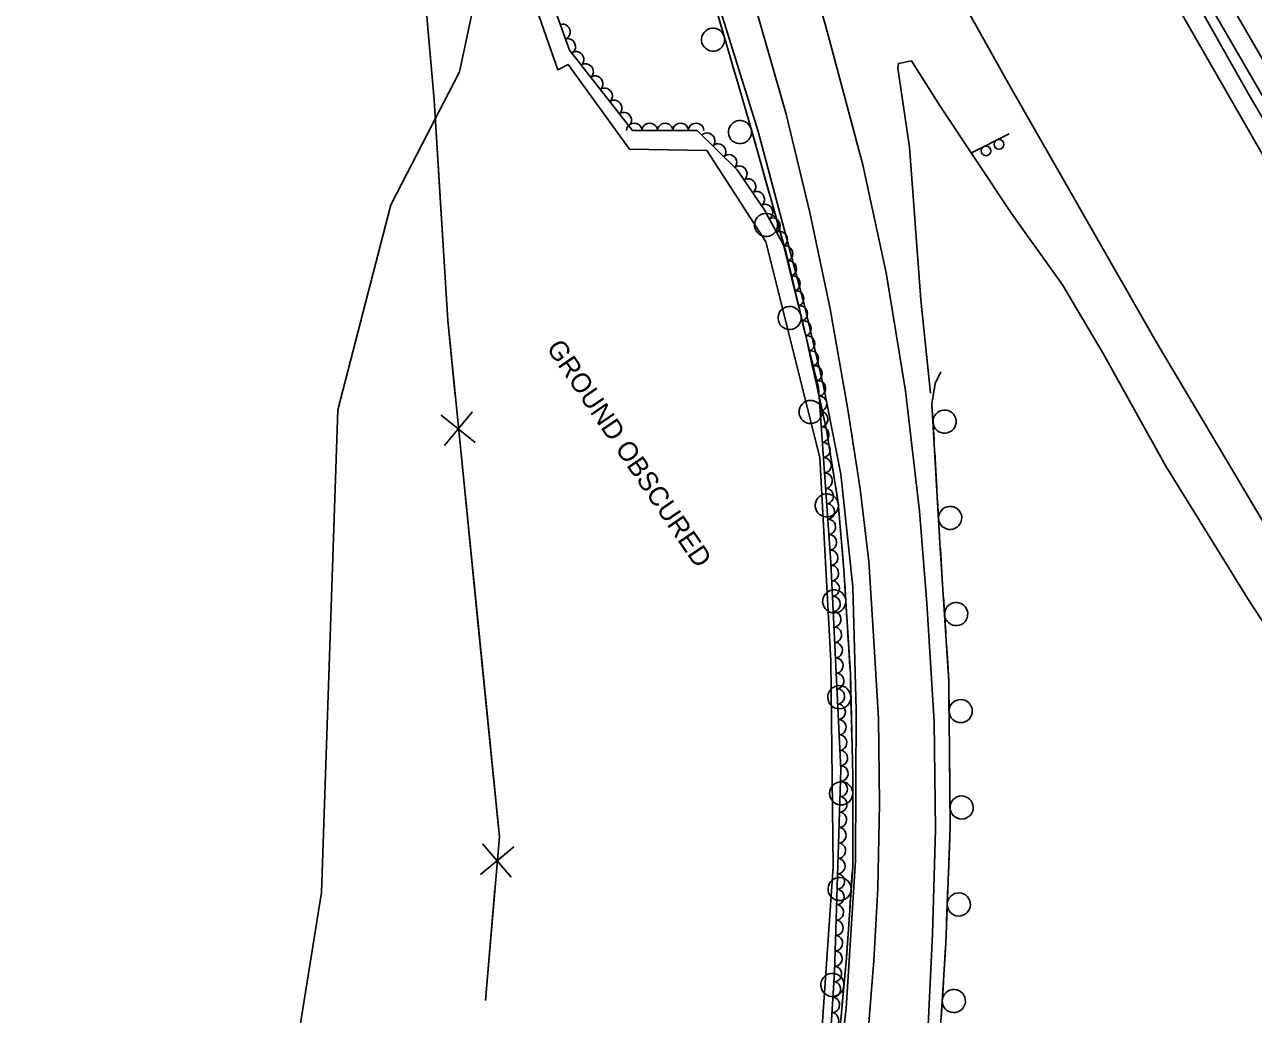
# Model space of a CAD drawing. Extents: x 1746719 to 1766531, y 631721 to 662391.
# Drawn here: x 1764157.1 to 1764475.4, y 633022 to 633278.6 of the extents above; entities that cross this region are included whole.
import ezdxf

# ---------------------------------------------------------------- set-up
doc = ezdxf.new("R2010")
doc.units = 0
for name, color, linetype in [('SURVEY - AERIAL SURVEY - Photo Control - Points - Elevations', 7, 'Continuous'), ('SURVEY - AERIAL SURVEY - Photo Control - Points - Locators', 7, 'Continuous'), ('SURVEY - AERIAL SURVEY - Photo Control - Points - Numbers', 7, 'Continuous'), ('SURVEY - AERIAL SURVEY - Photo Control with Text', 7, 'Continuous'), ('SURVEY - CENTERLINE - Existing Roads Curve Text', 7, 'Continuous'), ('SURVEY - CONTROL - Grid', 7, 'Continuous')]:
    doc.layers.add(name, color=color, linetype=linetype)

msp = doc.modelspace()

# ---------------------------------------------------------------- linework, layer by layer
at = {"layer": 'SURVEY - AERIAL SURVEY - Photo Control - Points - Elevations'}
for points in [[(1764180.93, 633660.56), (1764237.06, 633533.45), (1764251.85, 633499.9), (1764251.04, 633498.94), (1764273.17, 633450.19), (1764292.77, 633402.64), (1764315.39, 633346.9), (1764331.65, 633300.6), (1764347.14, 633250.91), (1764359.02, 633206.16), (1764363.95, 633185.33), (1764368.51, 633162.04), (1764371.67, 633132.89), (1764372.54, 633100.95), (1764372.37, 633061.95), (1764369.93, 633023.67), (1764365.45, 632984.07)], [(1764286.91, 633632.22), (1764324.36, 633555.72), (1764364.46, 633475.61), (1764397.7, 633413.21), (1764435.38, 633344.82), (1764469.06, 633284.69), (1764504.2, 633224.1), (1764542.48, 633159.48), (1764578.77, 633099.35), (1764616.47, 633039.95), (1764651.83, 632984.84), (1764692.24, 632923.64), (1764727.21, 632872.71), (1764758.15, 632827.22), (1764788.79, 632783.76), (1764825.53, 632732.1), (1764845.75, 632704.38)], [(1764831.69, 632702.44), (1764811.98, 632730.49), (1764779.64, 632775.81), (1764755.56, 632810.46), (1764723.74, 632856.23), (1764690.96, 632904.23), (1764661.37, 632949.17), (1764640.02, 632981.61), (1764615.9, 633018.34), (1764577.35, 633078.68), (1764534.79, 633147.94), (1764491.74, 633220.52), (1764453.8, 633286.81), (1764418.29, 633350.37), (1764381.37, 633418.77), (1764346.73, 633485.01), (1764310.57, 633557.37), (1764276.55, 633626.71)], [(1764375.62, 633017.64), (1764377.11, 633036.06), (1764378.16, 633054.7), (1764378.58, 633076.59), (1764378.28, 633098.77), (1764377.03, 633120.24), (1764375.76, 633139.47), (1764373.54, 633158.27), (1764370.32, 633178.81), (1764365.78, 633204.96), (1764360.5, 633229.86), (1764354.37, 633255.4), (1764346.8, 633281.9), (1764337.58, 633310.69), (1764327.99, 633338.84), (1764317.96, 633367.8), (1764306.25, 633400.14), (1764292.1, 633435.15), (1764279.15, 633466.29), (1764260.67, 633509.91), (1764240.97, 633554.63), (1764224.98, 633591.65)], [(1764364.68, 633278.08), (1764357.33, 633303.48), (1764348.81, 633330.39), (1764341.06, 633353.93), (1764333.11, 633375.62), (1764326, 633394.77), (1764316.48, 633418.88), (1764305.41, 633447.36), (1764291.02, 633487.95)], [(1764777.7, 632695.9), (1764740.39, 632748.17), (1764716.15, 632783.07), (1764684.21, 632828.99), (1764651.09, 632877.5), (1764621.28, 632922.78), (1764599.91, 632955.24), (1764575.61, 632992.25), (1764536.68, 633053.19), (1764493.7, 633123.13), (1764450.26, 633196.35), (1764412.02, 633263.19), (1764376.22, 633327.26), (1764338.98, 633396.24), (1764291.02, 633487.95)], [(1764364.68, 633278.08), (1764374.22, 633242.27), (1764380.3, 633214.27), (1764385.26, 633183.65), (1764388.89, 633152.51), (1764390.84, 633128.64), (1764392.7, 633097.85), (1764393.08, 633069.95), (1764392.25, 633042.88), (1764390.96, 633015.6)], [(1764391.74, 633183.05), (1764389.28, 633207.24), (1764386.34, 633246.84), (1764383.32, 633267.27), (1764383.47, 633268.51), (1764386.82, 633269.21), (1764394.3, 633257.43), (1764412.78, 633229.59), (1764425.97, 633211.11), (1764436.52, 633193.34), (1764452.69, 633164.1), (1764474.31, 633129.22), (1764488.01, 633108.24), (1764507.17, 633077.63), (1764518.15, 633060.08)]]:
    msp.add_lwpolyline(points, dxfattribs=at)
at = {"layer": 'SURVEY - AERIAL SURVEY - Photo Control - Points - Locators'}
msp.add_lwpolyline([(1764217.52, 632950.86), (1764233.96, 633053.68), (1764238.22, 633178.73), (1764251.95, 633231.92), (1764269.77, 633266.37), (1764277.54, 633302.92), (1764282.55, 633303.21), (1764295.22, 633266.91), (1764297.88, 633268.26), (1764313.8, 633246.32), (1764333.81, 633245.93), (1764340.96, 633234.86), (1764349.07, 633222.31), (1764363.07, 633166.36), (1764365.96, 633113.65), (1764366.58, 633060.3), (1764362.57, 633002.69)], dxfattribs=at)
at = {"layer": 'SURVEY - AERIAL SURVEY - Photo Control - Points - Numbers'}
for points in [[(1764283.41, 633629.46), (1764296.35, 633602.51), (1764334.35, 633526.38), (1764369.12, 633457.05), (1764408.67, 633383.28), (1764437.22, 633331.71), (1764463.82, 633284.24), (1764490.85, 633237.46), (1764535.54, 633161.37), (1764569.37, 633106.49), (1764606.28, 633047.19), (1764645.68, 632986.22), (1764676.08, 632939.9), (1764709.83, 632889.53), (1764732.42, 632856.58), (1764758.21, 632819.17), (1764787.18, 632777.39), (1764806.45, 632750.71), (1764840.69, 632703.63)], [(1764837.81, 632703.35), (1764810.72, 632740.31), (1764770.99, 632796.4), (1764726.66, 632860.1), (1764677.61, 632931.8), (1764621.09, 633019), (1764574.03, 633093.64), (1764526.02, 633172.29), (1764474.29, 633260.27), (1764434.46, 633331.05), (1764406.76, 633381.58), (1764368.12, 633452.62), (1764325.13, 633538.21), (1764281.43, 633628.12)], [(1764251.28, 633496.28), (1764253.61, 633492.24), (1764261.18, 633474.91), (1764282.22, 633426.03), (1764304.24, 633371.87), (1764319.24, 633331.22), (1764333.63, 633291.54), (1764344.61, 633253.99), (1764354.34, 633219.42), (1764359.53, 633197.55), (1764364.8, 633173.55), (1764367.86, 633154.62), (1764369.32, 633137.18), (1764371, 633110.32), (1764371.64, 633083.85), (1764371.62, 633060.38), (1764370, 633036.65), (1764367.74, 633012.27)], [(1764337.03, 633279.92), (1764339.61, 633271.09)], [(1764340.51, 633268.02), (1764341.83, 633263.51)], [(1764341.83, 633263.51), (1764343.15, 633258.99)], [(1764344.05, 633255.92), (1764344.61, 633253.99), (1764346.56, 633247.07)], [(1764347.43, 633243.99), (1764348.7, 633239.47)], [(1764348.7, 633239.47), (1764349.97, 633234.94)], [(1764350.84, 633231.86), (1764353.33, 633223.01)], [(1764354.2, 633219.93), (1764354.34, 633219.42), (1764355.3, 633215.36)], [(1764355.3, 633215.36), (1764356.39, 633210.79)], [(1764357.12, 633207.67), (1764359.25, 633198.72)], [(1764359.95, 633195.6), (1764360.96, 633191.01)], [(1764360.96, 633191.01), (1764361.97, 633186.42)], [(1764394.21, 633015.97), (1764395.72, 633040.41), (1764396.86, 633070.67), (1764396.52, 633108.32), (1764394.22, 633144.19), (1764392.14, 633180.33), (1764392.99, 633185.57), (1764394.4, 633188.57)], [(1764392.63, 633183.32), (1764392.99, 633185.57), (1764394.02, 633187.76)], [(1764394.02, 633187.76), (1764394.4, 633188.57)], [(1764362.66, 633183.29), (1764364.63, 633174.31)], [(1764392.68, 633170.97), (1764392.15, 633180.16)], [(1764365.18, 633171.16), (1764365.94, 633166.52)], [(1764393.13, 633163.08), (1764392.86, 633167.78)], [(1764365.94, 633166.52), (1764366.69, 633161.88)], [(1764393.4, 633158.39), (1764393.13, 633163.08)], [(1764367.2, 633158.72), (1764367.86, 633154.62), (1764368.28, 633149.59)], [(1764394.11, 633146.01), (1764393.59, 633155.2)], [(1764368.55, 633146.4), (1764368.94, 633141.72)], [(1764368.94, 633141.72), (1764369.32, 633137.18), (1764369.32, 633137.03)], [(1764394.61, 633138.13), (1764394.31, 633142.82)], [(1764394.91, 633133.44), (1764394.61, 633138.13)], [(1764369.53, 633133.84), (1764370.1, 633124.66)], [(1764395.7, 633121.06), (1764395.11, 633130.24)], [(1764370.3, 633121.46), (1764370.59, 633116.77)], [(1764370.59, 633116.77), (1764370.89, 633112.08)], [(1764396.21, 633113.18), (1764395.91, 633117.87)], [(1764396.51, 633108.49), (1764396.21, 633113.18)], [(1764371.03, 633108.89), (1764371.25, 633099.69)], [(1764396.63, 633096.09), (1764396.55, 633105.29)], [(1764371.33, 633096.49), (1764371.44, 633091.79)], [(1764371.44, 633091.79), (1764371.56, 633087.09)], [(1764396.71, 633088.19), (1764396.66, 633092.89)], [(1764396.75, 633083.49), (1764396.71, 633088.19)], [(1764371.64, 633083.89), (1764371.64, 633083.85), (1764371.63, 633074.69)], [(1764396.86, 633071.09), (1764396.78, 633080.29)], [(1764371.62, 633071.49), (1764371.62, 633066.79)], [(1764371.62, 633066.79), (1764371.62, 633062.09)], [(1764396.58, 633063.2), (1764396.76, 633067.89)], [(1764396.4, 633058.5), (1764396.58, 633063.2)], [(1764371.51, 633058.9), (1764370.89, 633049.72)], [(1764395.94, 633046.11), (1764396.28, 633055.3)], [(1764370.67, 633046.52), (1764370.35, 633041.83)], [(1764395.58, 633038.22), (1764395.72, 633040.41), (1764395.81, 633042.91)], [(1764370.35, 633041.83), (1764370.03, 633037.15)], [(1764395.29, 633033.52), (1764395.58, 633038.22)], [(1764369.75, 633033.96), (1764368.9, 633024.8)], [(1764394.53, 633021.15), (1764395.1, 633030.33)]]:
    msp.add_lwpolyline(points, dxfattribs=at)
for centre, start, end in [((1764335.43, 633274.7), 129.5723, 129.5584), ((1764342.41, 633250.73), 128.9794, 128.9654), ((1764349.18, 633226.67), 128.9794, 128.9654), ((1764355.26, 633202.55), 126.6097, 126.5958), ((1764360.7, 633178.2), 125.6552, 125.6412), ((1764395.41, 633175.69), 296.5572, 296.5432), ((1764364.91, 633153.97), 118.0224, 118.0084), ((1764396.85, 633150.73), 296.5572, 296.5432), ((1764366.82, 633129.1), 116.8483, 116.8343), ((1764398.41, 633125.8), 296.9405, 296.9265), ((1764368.14, 633104.26), 114.6537, 114.6397), ((1764399.59, 633100.67), 293.7905, 293.7765), ((1764368.63, 633079.34), 113.2197, 113.2057), ((1764399.82, 633075.67), 293.7905, 293.7765), ((1764368.21, 633054.56), 109.3646, 109.3506), ((1764399.1, 633050.55), 291.0999, 291.0859), ((1764366.34, 633029.7), 107.98, 107.966), ((1764397.81, 633025.51), 289.74, 289.7261)]:
    msp.add_arc(centre, 3, start, end, dxfattribs=at)
at = {"layer": 'SURVEY - AERIAL SURVEY - Photo Control with Text'}
msp.add_lwpolyline([(1764287.12, 633303.1), (1764298.26, 633271.93), (1764314.55, 633251.14), (1764331.35, 633251.17), (1764341.71, 633240.91), (1764348.67, 633230.71), (1764353.66, 633221.47), (1764362.71, 633184.51), (1764365.96, 633139.14), (1764368.54, 633085.51), (1764366.87, 633032.96), (1764364.59, 632995.93)], dxfattribs=at)
for centre, major_axis in [((1764296.54, 633276.73), (0.67, -1.88)), ((1764297.89, 633272.97), (0.67, -1.88)), ((1764300.05, 633269.65), (1.23, -1.57)), ((1764302.52, 633266.5), (1.23, -1.57)), ((1764304.98, 633263.35), (1.23, -1.57)), ((1764307.45, 633260.2), (1.23, -1.57)), ((1764309.92, 633257.05), (1.23, -1.57)), ((1764312.38, 633253.9), (1.23, -1.57)), ((1764315.03, 633251.14), (2, 0)), ((1764319.03, 633251.14), (2, 0)), ((1764323.03, 633251.15), (2, 0)), ((1764327.03, 633251.16), (2, 0)), ((1764331.03, 633251.17), (2, 0)), ((1764333.97, 633248.57), (1.42, -1.41)), ((1764336.81, 633245.76), (1.42, -1.41)), ((1764339.65, 633242.95), (1.42, -1.41)), ((1764342.33, 633240), (1.13, -1.65)), ((1764344.59, 633236.69), (1.13, -1.65)), ((1764346.84, 633233.39), (1.13, -1.65)), ((1764349.03, 633230.04), (0.95, -1.76)), ((1764350.93, 633226.52), (0.95, -1.76)), ((1764352.83, 633223), (0.95, -1.76)), ((1764354.19, 633219.28), (0.48, -1.94)), ((1764355.14, 633215.39), (0.48, -1.94)), ((1764356.1, 633211.51), (0.48, -1.94)), ((1764357.05, 633207.62), (0.48, -1.94)), ((1764358, 633203.74), (0.48, -1.94)), ((1764358.95, 633199.85), (0.48, -1.94)), ((1764359.9, 633195.97), (0.48, -1.94)), ((1764360.86, 633192.08), (0.48, -1.94)), ((1764361.81, 633188.2), (0.48, -1.94)), ((1764362.73, 633184.31), (0.14, -1.99)), ((1764363.01, 633180.32), (0.14, -1.99)), ((1764363.3, 633176.33), (0.14, -1.99)), ((1764363.58, 633172.34), (0.14, -1.99)), ((1764363.87, 633168.35), (0.14, -1.99)), ((1764364.15, 633164.36), (0.14, -1.99)), ((1764364.44, 633160.37), (0.14, -1.99)), ((1764364.73, 633156.38), (0.14, -1.99)), ((1764365.01, 633152.39), (0.14, -1.99)), ((1764365.3, 633148.4), (0.14, -1.99)), ((1764365.58, 633144.41), (0.14, -1.99)), ((1764365.87, 633140.42), (0.14, -1.99)), ((1764366.09, 633136.42), (0.1, -2)), ((1764366.28, 633132.43), (0.1, -2)), ((1764366.48, 633128.43), (0.1, -2)), ((1764366.67, 633124.44), (0.1, -2)), ((1764366.86, 633120.44), (0.1, -2)), ((1764367.05, 633116.45), (0.1, -2)), ((1764367.24, 633112.45), (0.1, -2)), ((1764367.44, 633108.46), (0.1, -2)), ((1764367.63, 633104.46), (0.1, -2)), ((1764367.82, 633100.47), (0.1, -2)), ((1764368.01, 633096.47), (0.1, -2)), ((1764368.2, 633092.48), (0.1, -2)), ((1764368.4, 633088.48), (0.1, -2)), ((1764368.51, 633084.48), (-0.06, -2)), ((1764368.38, 633080.49), (-0.06, -2)), ((1764368.25, 633076.49), (-0.06, -2)), ((1764368.13, 633072.49), (-0.06, -2)), ((1764368, 633068.49), (-0.06, -2)), ((1764367.87, 633064.49), (-0.06, -2)), ((1764367.75, 633060.5), (-0.06, -2)), ((1764367.62, 633056.5), (-0.06, -2)), ((1764367.49, 633052.5), (-0.06, -2)), ((1764367.37, 633048.5), (-0.06, -2)), ((1764367.24, 633044.5), (-0.06, -2)), ((1764367.11, 633040.51), (-0.06, -2)), ((1764366.98, 633036.51), (-0.06, -2)), ((1764366.84, 633032.51), (-0.12, -2)), ((1764366.6, 633028.52), (-0.12, -2)), ((1764366.35, 633024.53), (-0.12, -2)), ((1764366.11, 633020.53), (-0.12, -2))]:
    msp.add_ellipse(centre, major_axis=major_axis, ratio=0.940188, start_param=0, end_param=3.141593, dxfattribs=at)
at = {"layer": 'SURVEY - CENTERLINE - Existing Roads Curve Text'}
for points in [[(1764157.08, 633546.35), (1764188.43, 633483.01), (1764210.92, 633436.55), (1764240.06, 633376.12), (1764257.15, 633341.97), (1764260.03, 633295.61), (1764263.15, 633259.05), (1764266.69, 633201.88), (1764280.11, 633068.17), (1764276.46, 633025.64)], [(1764261.48, 633278.59), (1764263.15, 633259.05), (1764264.81, 633232.31)], [(1764264.81, 633232.31), (1764266.69, 633201.88), (1764268.64, 633182.46)], [(1764273.78, 633170.32), (1764265.03, 633177.38), (1764269.41, 633173.8), (1764272.99, 633178.18), (1764265.82, 633169.52)], [(1764270.25, 633166.45), (1764274.88, 633120.28)], [(1764274.88, 633120.28), (1764279.88, 633070.53)], [(1764283.12, 633057.64), (1764275.83, 633066.2), (1764279.47, 633061.87), (1764283.8, 633065.51), (1764275.15, 633058.33)], [(1764278.94, 633054.49), (1764276.46, 633025.64)]]:
    msp.add_lwpolyline(points, dxfattribs=at)
at = {"layer": 'SURVEY - CONTROL - Grid'}
msp.add_line((1764402.18, 633245.23), (1764412.18, 633250.28), dxfattribs=at)
for centre in [(1764406.15, 633245.86), (1764409.5, 633247.55)]:
    msp.add_circle(centre, 1.25, dxfattribs=at)

# ---------------------------------------------------------------- texts
at = {"layer": 'SURVEY - AERIAL SURVEY - Photo Control - Points - Locators'}
msp.add_text('GROUND OBSCURED', height=5, rotation=304.3256, dxfattribs=at).set_placement((1764292.11, 633194.77))

doc.saveas('drawing.dxf')
